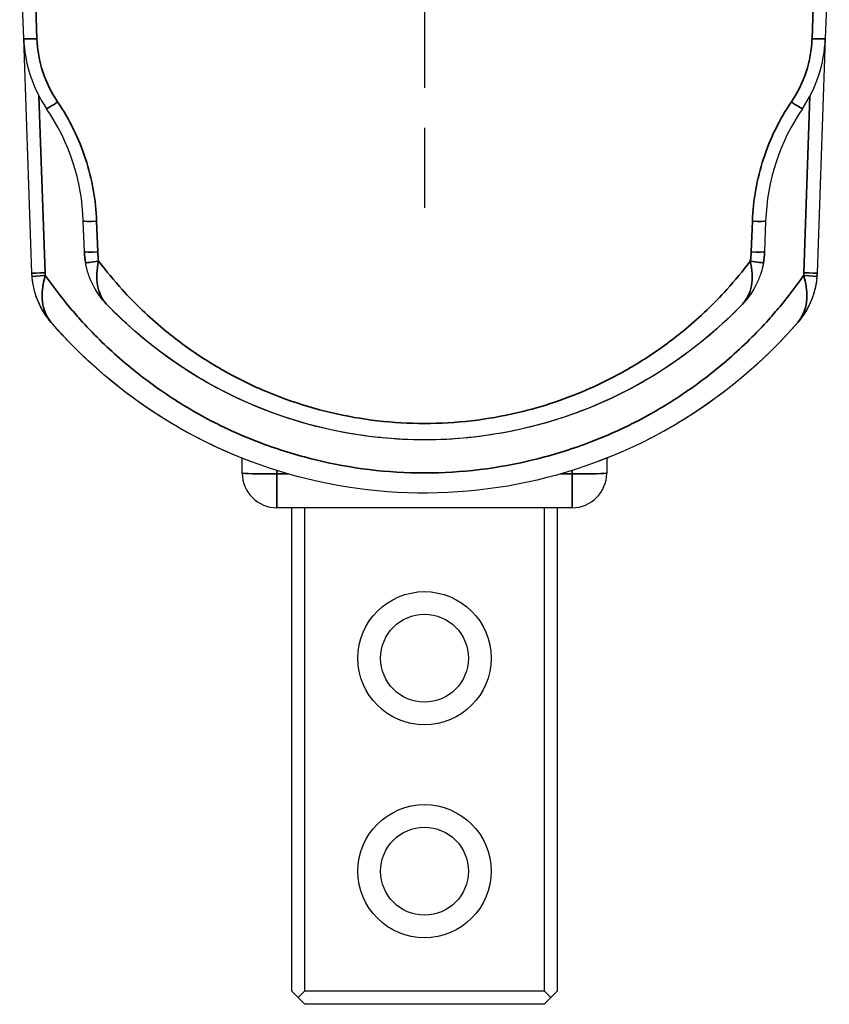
# Model space of a CAD drawing. Header units: millimetres. Extents: x 399 to 6233, y -1870 to 1602.
# Tile 438 of 656: x 4952 to 4982, y 355 to 392. Entities that reach past the tile are written whole.
import ezdxf

# ---------------------------------------------------------------- set-up
doc = ezdxf.new("R2010")
doc.units = ezdxf.units.MM
doc.linetypes.add('AM_ISO08W050', pattern=[18, 12, -1.5, 3, -1.5])
for name, color, linetype, lineweight in [('AM_7', 4, 'AM_ISO08W050', 25), ('可見 (ISO)', 7, 'Continuous', 25), ('窄部可見 (ISO)', 7, 'Continuous', 35)]:
    doc.layers.add(name, color=color, linetype=linetype, lineweight=lineweight)
doc.layers.add('S40', color=7, linetype='Continuous')

# ---------------------------------------------------------------- blocks, each defined once
blk = doc.blocks.new('S40-左視-02')
at = {"layer": '可見 (ISO)'}
for p, q in [((-15.054, -28.569), (-15.204, -24.278)), ((15.204, -24.278), (15.054, -28.569)), ((-14.747, -37.377), (-15.054, -28.569)), ((15.054, -28.569), (14.747, -37.377)), ((-12.773, -36.575), (-12.814, -35.423)), ((12.814, -35.423), (12.773, -36.575)), ((-6.844, -44.895), (-6.844, -44.335)), ((6.844, -44.335), (6.844, -44.895)), ((-6.561, -44.444), (-6.561, -44.444)), ((6.561, -44.444), (6.561, -44.444)), ((5.544, -46.195), (-5.544, -46.195)), ((-5, -46.195), (-5, -64.345)), ((-4.5, -64.345), (-4.5, -46.195)), ((4.5, -46.195), (4.5, -64.345)), ((5, -64.345), (5, -46.195)), ((-5, -64.345), (-4.75, -64.595)), ((-4.75, -64.595), (-4.5, -64.345)), ((-4.5, -64.345), (4.5, -64.345)), ((4.5, -64.345), (4.75, -64.595)), ((4.75, -64.595), (5, -64.345)), ((-4.75, -64.595), (-4.5, -64.845)), ((4.5, -64.845), (4.75, -64.595)), ((4.5, -64.845), (-4.5, -64.845))]:
    blk.add_line(p, q, dxfattribs=at)
for centre, radius in [((0, -51.845), 2.5), ((0, -51.845), 1.65), ((0, -59.845), 2.5), ((0, -59.845), 1.65)]:
    blk.add_circle(centre, radius, dxfattribs=at)
for centre, radius, start, end in [((-20.809, -35.702), 8, 2, 34.2042), ((20.809, -35.702), 8, 145.7958, 178), ((11.748, -37.272), 3, 355.6066, 356.6688), ((-5.544, -44.895), 1.3, 180, 270), ((5.544, -44.895), 1.3, 270, 0)]:
    blk.add_arc(centre, radius, start, end, dxfattribs=at)
for centre, major_axis, ratio, start_param, end_param in [((-10.94, -28.683), (1.408, -4.307), 0.898141, 4.40137, 5.023407), ((10.94, -28.683), (-1.408, -4.307), 0.898141, 1.259778, 1.881815), ((-9.77, -36.47), (-3.006, 0), 0.999048, 0.034873, 0.173261), ((9.77, -36.47), (3.006, 0), 0.999048, 6.109925, 6.248313), ((-11.748, -37.272), (-3, 0), 1, 0.058587, 0.076729)]:
    blk.add_ellipse(centre, major_axis=major_axis, ratio=ratio, start_param=start_param, end_param=end_param, dxfattribs=at)
for points in [[(-12.714, -37.074), (-12.747, -36.912), (-12.767, -36.746), (-12.773, -36.575)], [(-14.716, -37.712), (-14.729, -37.625), (-14.738, -37.537), (-14.743, -37.448)], [(14.743, -37.448), (14.737, -37.554), (14.725, -37.658), (14.708, -37.761)], [(7.063, -44.246), (6.896, -44.315), (6.729, -44.381), (6.561, -44.444)], [(-6.545, -44.45), (-6.55, -44.448), (-6.556, -44.446), (-6.561, -44.444)], [(6.561, -44.444), (6.556, -44.446), (6.55, -44.448), (6.545, -44.45)]]:
    blk.add_open_spline(points, degree=3, dxfattribs=at)
for points, knots in [([(12.773, -36.575), (12.767, -36.766), (12.742, -36.952), (12.701, -37.132), (12.694, -37.163), (12.687, -37.194), (12.679, -37.225)], [0, 0, 0, 0, 0.0005727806, 0.0005727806, 0.0005727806, 0.0006707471, 0.0006707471, 0.0006707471, 0.0006707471]), ([(-11.942, -38.544), (-12.145, -38.333), (-12.313, -38.096), (-12.514, -37.704), (-12.572, -37.566), (-12.667, -37.283), (-12.704, -37.138), (-12.73, -36.988)], [-0.000011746, -0.000011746, -0.000011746, -0.000011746, 0.000902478, 0.000902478, 0.001359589, 0.001359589, 0.001816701, 0.001816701, 0.001816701, 0.001816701]), ([(12.73, -36.988), (12.704, -37.138), (12.666, -37.284), (12.619, -37.427), (12.571, -37.568), (12.514, -37.703), (12.448, -37.833), (12.315, -38.093), (12.144, -38.334), (11.942, -38.544)], [0, 0, 0, 0, 0.000455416, 0.000455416, 0.000455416, 0.000909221, 0.000909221, 0.000909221, 0.001818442, 0.001818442, 0.001818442, 0.001818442]), ([(-14.743, -37.448), (-14.744, -37.443), (-14.744, -37.438), (-14.744, -37.429), (-14.745, -37.424), (-14.745, -37.415), (-14.745, -37.41), (-14.746, -37.4), (-14.746, -37.396), (-14.746, -37.386), (-14.746, -37.382), (-14.747, -37.377)], [6.22466059, 6.22466059, 6.22466059, 6.22466059, 6.22938557, 6.22938557, 6.23411055, 6.23411055, 6.23883553, 6.23883553, 6.24356051, 6.24356051, 6.2482855, 6.2482855, 6.2482855, 6.2482855]), ([(-14.018, -39.234), (-14.223, -38.997), (-14.39, -38.73), (-14.574, -38.294), (-14.625, -38.14), (-14.701, -37.827), (-14.727, -37.667), (-14.74, -37.502)], [-0.000011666, -0.000011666, -0.000011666, -0.000011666, 0.000975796, 0.000975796, 0.001469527, 0.001469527, 0.001963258, 0.001963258, 0.001963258, 0.001963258]), ([(-12.325, -38.051), (-12.402, -37.927), (-12.47, -37.797), (-12.528, -37.661), (-12.545, -37.623), (-12.561, -37.584), (-12.576, -37.544)], [0.0006614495, 0.0006614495, 0.0006614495, 0.0006614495, 0.0011353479, 0.0011353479, 0.0011353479, 0.0012706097, 0.0012706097, 0.0012706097, 0.0012706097]), ([(14.747, -37.377), (14.74, -37.555), (14.719, -37.727), (14.683, -37.894), (14.666, -37.978), (14.644, -38.061), (14.62, -38.142), (14.595, -38.223), (14.567, -38.303), (14.536, -38.382), (14.473, -38.539), (14.398, -38.689), (14.312, -38.831), (14.225, -38.974), (14.125, -39.11), (14.018, -39.234)], [0, 0, 0, 0, 0.000545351, 0.000545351, 0.000545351, 0.000818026, 0.000818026, 0.000818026, 0.001090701, 0.001090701, 0.001090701, 0.001636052, 0.001636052, 0.001636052, 0.002181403, 0.002181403, 0.002181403, 0.002181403]), ([(14.74, -37.502), (14.727, -37.667), (14.701, -37.827), (14.663, -37.984), (14.624, -38.141), (14.574, -38.294), (14.512, -38.439), (14.451, -38.584), (14.379, -38.723), (14.297, -38.856), (14.214, -38.989), (14.12, -39.116), (14.018, -39.234)], [0, 0, 0, 0, 0.000490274, 0.000490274, 0.000490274, 0.000980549, 0.000980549, 0.000980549, 0.001470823, 0.001470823, 0.001470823, 0.001961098, 0.001961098, 0.001961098, 0.001961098]), ([(14.747, -37.377), (14.746, -37.381), (14.746, -37.386), (14.746, -37.395), (14.746, -37.4), (14.745, -37.409), (14.745, -37.414), (14.745, -37.423), (14.744, -37.428), (14.744, -37.437), (14.744, -37.442), (14.743, -37.446)], [3.17649243, 3.17649243, 3.17649243, 3.17649243, 3.181138, 3.181138, 3.18578357, 3.18578357, 3.19042913, 3.19042913, 3.1950747, 3.1950747, 3.19972026, 3.19972026, 3.19972026, 3.19972026]), ([(12.496, -37.733), (12.433, -37.87), (12.36, -38.001), (12.277, -38.126), (12.178, -38.275), (12.065, -38.416), (11.942, -38.544)], [0.001237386, 0.001237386, 0.001237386, 0.001237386, 0.001718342, 0.001718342, 0.001718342, 0.002291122, 0.002291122, 0.002291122, 0.002291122]), ([(-14.315, -38.826), (-14.399, -38.687), (-14.473, -38.539), (-14.555, -38.333), (-14.575, -38.279), (-14.593, -38.224)], [0.0005348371, 0.0005348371, 0.0005348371, 0.0005348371, 0.0010670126, 0.0010670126, 0.0012493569, 0.0012493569, 0.0012493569, 0.0012493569]), ([(14.585, -38.247), (14.569, -38.294), (14.552, -38.34), (14.534, -38.385), (14.472, -38.542), (14.398, -38.69), (14.312, -38.832), (14.226, -38.973), (14.126, -39.109), (14.018, -39.234)], [0.000914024, 0.000914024, 0.000914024, 0.000914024, 0.001069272, 0.001069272, 0.001069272, 0.001603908, 0.001603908, 0.001603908, 0.002138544, 0.002138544, 0.002138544, 0.002138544]), ([(11.942, -38.544), (11.173, -39.348), (10.323, -40.073), (9.409, -40.706), (8.494, -41.339), (7.516, -41.88), (6.493, -42.316), (5.47, -42.753), (4.403, -43.086), (3.314, -43.309), (2.224, -43.532), (1.112, -43.645), (0, -43.645), (-1.112, -43.645), (-2.224, -43.532), (-3.314, -43.309), (-4.403, -43.086), (-5.47, -42.753), (-6.493, -42.316), (-7.516, -41.88), (-8.494, -41.339), (-9.409, -40.706), (-10.323, -40.073), (-11.173, -39.348), (-11.942, -38.544)], [2.334303, 2.334303, 2.334303, 2.334303, 2.536125, 2.536125, 2.536125, 2.737948, 2.737948, 2.737948, 2.93977, 2.93977, 2.93977, 3.141593, 3.141593, 3.141593, 3.343415, 3.343415, 3.343415, 3.545238, 3.545238, 3.545238, 3.74706, 3.74706, 3.74706, 3.948882, 3.948882, 3.948882, 3.948882]), ([(11.942, -38.544), (10.725, -39.816), (9.284, -40.903), (6.142, -42.567), (4.392, -43.15), (0.852, -43.719), (-0.985, -43.712), (-4.511, -43.116), (-6.248, -42.523), (-9.341, -40.859), (-10.75, -39.791), (-11.942, -38.544)], [0, 0, 0, 0, 0.528018, 0.528018, 1.066826, 1.066826, 1.603608, 1.603608, 2.139825, 2.139825, 2.657413, 2.657413, 2.657413, 2.657413]), ([(11.942, -38.544), (10.727, -39.814), (9.288, -40.899), (6.148, -42.564), (4.399, -43.148), (0.859, -43.719), (-0.978, -43.712), (-4.504, -43.118), (-6.24, -42.526), (-9.337, -40.863), (-10.748, -39.793), (-11.942, -38.544)], [0, 0, 0, 0, 0.527305, 0.527305, 1.066226, 1.066226, 1.602923, 1.602923, 2.13899, 2.13899, 2.657465, 2.657465, 2.657465, 2.657465]), ([(-6.561, -44.444), (-7.829, -43.964), (-9.062, -43.337), (-10.211, -42.578), (-11.631, -41.64), (-12.921, -40.502), (-14.018, -39.234)], [0.3619205, 0.3619205, 0.3619205, 0.3619205, 0.5836942, 0.5836942, 0.5836942, 0.8578464, 0.8578464, 0.8578464, 0.8578464]), ([(14.018, -39.234), (12.73, -40.724), (11.18, -42.02), (7.76, -44.062), (5.834, -44.815), (1.905, -45.653), (-0.149, -45.752), (-4.127, -45.288), (-6.105, -44.725), (-9.734, -43.01), (-11.432, -41.834), (-13.276, -40.053), (-13.657, -39.652), (-14.018, -39.234)], [0, 0, 0, 0, 0.590857, 0.590857, 1.195064, 1.195064, 1.795987, 1.795987, 2.396837, 2.396837, 3.000323, 3.000323, 3.165938, 3.165938, 3.165938, 3.165938]), ([(14.018, -39.234), (12.921, -40.502), (11.631, -41.64), (10.211, -42.578), (9.648, -42.95), (9.065, -43.29), (8.468, -43.597)], [5.4253389, 5.4253389, 5.4253389, 5.4253389, 5.6994911, 5.6994911, 5.6994911, 5.8081456, 5.8081456, 5.8081456, 5.8081456])]:
    blk.add_open_spline(points, degree=3, knots=knots, dxfattribs=at)
at = {"layer": '窄部可見 (ISO)'}
for p, q in [((-14.696, -24.523), (-14.555, -28.578)), ((14.555, -28.578), (14.696, -24.523)), ((-14.479, -30.729), (-14.247, -37.37)), ((14.247, -37.37), (14.479, -30.729)), ((-12.314, -35.432), (-12.274, -36.583)), ((12.274, -36.583), (12.314, -35.432)), ((12.414, -36.957), (12.414, -36.957)), ((-10.434, -38.93), (-10.434, -38.93)), ((10.434, -38.93), (10.435, -38.93)), ((-5.544, -44.795), (-5.544, -44.922)), ((-5.544, -44.922), (-5.12, -44.922)), ((-5.544, -44.922), (-5.544, -46.195)), ((5.12, -44.922), (5.544, -44.922)), ((5.544, -44.922), (5.544, -44.795)), ((5.544, -44.922), (5.544, -46.195))]:
    blk.add_line(p, q, dxfattribs=at)
for centre, major_axis, ratio, start_param, end_param in [((-14.555, -28.552), (-0.5, -0.017), 0.052304, 0, 1.56897), ((-10.852, -28.681), (1.267, -3.876), 0.89813, 4.401367, 5.023411), ((10.852, -28.681), (-1.267, -3.876), 0.89813, 1.259775, 1.881819), ((14.555, -28.552), (0.5, -0.017), 0.052304, 4.714215, 6.283185), ((-13.779, -30.924), (-0.414, -0.281), 0.043303, 0, 1.541372), ((13.779, -30.924), (0.414, -0.281), 0.043303, 4.741814, 6.283185), ((-12.314, -35.406), (-0.5, -0.017), 0.052304, 0, 1.56897), ((12.314, -35.406), (0.5, -0.017), 0.052304, 4.714215, 6.283185), ((-12.274, -36.557), (-0.5, -0.017), 0.052304, 0, 1.56897), ((-9.773, -36.496), (-2.503, 0), 0.99863, 0.034746, 0.173301), ((9.772, -36.496), (2.503, 0), 0.99863, 6.10989, 6.248439), ((12.274, -36.557), (0.5, -0.017), 0.052304, 4.714215, 6.283185), ((-14.247, -37.359), (-0.5, -0.017), 0.02093, 0, 1.570065), ((-14.241, -37.464), (-0.499, -0.038), 0.020881, 0, 1.569192), ((-12.495, -37.196), (-0.23, -2.096), 0.829289, 4.885924, 4.935809), ((12.509, -37.19), (0.24, -2.088), 0.825286, 1.340585, 1.390664), ((14.241, -37.464), (0.499, -0.038), 0.020881, 4.713993, 6.283185), ((14.247, -37.359), (0.5, -0.017), 0.02093, 4.71312, 6.283185), ((-5.544, -44.895), (-1.3, 0), 0.020942, 0, 1.570796), ((5.544, -44.895), (1.3, 0), 0.020942, 4.712389, 6.283185)]:
    blk.add_ellipse(centre, major_axis=major_axis, ratio=ratio, start_param=start_param, end_param=end_param, dxfattribs=at)
for points in [[(-14.664, -30.339), (-14.664, -30.338), (-14.664, -30.338), (-14.664, -30.337)], [(14.664, -30.337), (14.664, -30.338), (14.664, -30.338), (14.664, -30.339)], [(-6.871, -44.324), (-6.881, -44.32), (-6.891, -44.316), (-6.901, -44.312)], [(6.9, -44.312), (6.891, -44.316), (6.881, -44.32), (6.871, -44.324)]]:
    blk.add_open_spline(points, degree=3, dxfattribs=at)
for points, knots in [([(-13.779, -30.95), (-13.331, -31.609), (-12.977, -32.331), (-12.482, -33.844), (-12.342, -34.636), (-12.314, -35.432)], [4.1154126, 4.1154126, 4.1154126, 4.1154126, 4.3964475, 4.3964475, 4.6774824, 4.6774824, 4.6774824, 4.6774824]), ([(12.314, -35.432), (12.342, -34.636), (12.482, -33.844), (12.977, -32.331), (13.331, -31.609), (13.779, -30.95)], [1.6057029, 1.6057029, 1.6057029, 1.6057029, 1.8867378, 1.8867378, 2.1677727, 2.1677727, 2.1677727, 2.1677727]), ([(-12.238, -36.928), (-12.366, -36.95), (-12.493, -36.969), (-12.584, -36.98), (-12.675, -36.992), (-12.729, -36.994), (-12.73, -36.988)], [0, 0, 0, 0, 0.5, 0.5, 0.5, 1, 1, 1, 1]), ([(-12.238, -36.928), (-12.275, -37.087), (-12.299, -37.248), (-12.307, -37.401), (-12.314, -37.554), (-12.306, -37.704), (-12.282, -37.842), (-12.233, -38.12), (-12.118, -38.361), (-11.942, -38.544)], [-0.00000006, -0.00000006, -0.00000006, -0.00000006, 0.000493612, 0.000493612, 0.000493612, 0.000987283, 0.000987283, 0.000987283, 0.001974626, 0.001974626, 0.001974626, 0.001974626]), ([(-12.238, -36.928), (-11.957, -37.3), (-11.66, -37.658), (-11.356, -37.996), (-10.875, -38.528), (-10.35, -39.031), (-9.798, -39.489), (-9.347, -39.864), (-8.874, -40.212), (-8.379, -40.535), (-7.885, -40.857), (-7.363, -41.156), (-6.836, -41.419), (-6.635, -41.519), (-6.432, -41.615), (-6.227, -41.706), (-5.895, -41.854), (-5.557, -41.99), (-5.215, -42.113), (-4.661, -42.313), (-4.092, -42.482), (-3.513, -42.619), (-2.354, -42.891), (-1.183, -43.028), (0, -43.028), (1.183, -43.028), (2.354, -42.891), (3.513, -42.619), (4.451, -42.398), (5.357, -42.093), (6.227, -41.706), (6.432, -41.615), (6.635, -41.519), (6.836, -41.419), (7.363, -41.156), (7.885, -40.857), (8.379, -40.535), (8.874, -40.213), (9.347, -39.864), (9.798, -39.49), (10.35, -39.031), (10.875, -38.528), (11.356, -37.996), (11.66, -37.658), (11.957, -37.3), (12.238, -36.928)], [0.0306519, 0.0306519, 0.0306519, 0.0306519, 0.0761423, 0.0761423, 0.0761423, 0.1479894, 0.1479894, 0.1479894, 0.2066581, 0.2066581, 0.2066581, 0.2653269, 0.2653269, 0.2653269, 0.287704, 0.287704, 0.287704, 0.3239956, 0.3239956, 0.3239956, 0.3826644, 0.3826644, 0.3826644, 0.5, 0.5, 0.5, 0.6173393, 0.6173393, 0.6173393, 0.7123132, 0.7123132, 0.7123132, 0.7346768, 0.7346768, 0.7346768, 0.7933455, 0.7933455, 0.7933455, 0.8520143, 0.8520143, 0.8520143, 0.9238651, 0.9238651, 0.9238651, 0.9693517, 0.9693517, 0.9693517, 0.9693517]), ([(11.942, -38.544), (12.114, -38.365), (12.228, -38.13), (12.278, -37.86), (12.279, -37.855), (12.28, -37.849), (12.281, -37.844), (12.305, -37.711), (12.314, -37.569), (12.308, -37.421), (12.308, -37.414), (12.307, -37.408), (12.307, -37.401), (12.299, -37.246), (12.275, -37.087), (12.238, -36.928)], [-0.000011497, -0.000011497, -0.000011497, -0.000011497, 0.000957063, 0.000957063, 0.000957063, 0.000976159, 0.000976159, 0.000976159, 0.001448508, 0.001448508, 0.001448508, 0.001469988, 0.001469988, 0.001469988, 0.001963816, 0.001963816, 0.001963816, 0.001963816]), ([(12.73, -36.988), (12.729, -36.994), (12.675, -36.992), (12.584, -36.98), (12.493, -36.969), (12.366, -36.95), (12.238, -36.928)], [0, 0, 0, 0, 0.5, 0.5, 0.5, 0.9998705, 0.9998705, 0.9998705, 0.9998705]), ([(-14.241, -37.474), (-14.293, -37.643), (-14.329, -37.814), (-14.348, -37.98), (-14.366, -38.146), (-14.365, -38.308), (-14.347, -38.459), (-14.309, -38.76), (-14.198, -39.026), (-14.018, -39.234)], [-0.00000006, -0.00000006, -0.00000006, -0.00000006, 0.000531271, 0.000531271, 0.000531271, 0.001062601, 0.001062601, 0.001062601, 0.002125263, 0.002125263, 0.002125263, 0.002125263]), ([(-14.241, -37.474), (-13.956, -37.88), (-13.653, -38.275), (-13.34, -38.648), (-13.207, -38.808), (-13.07, -38.966), (-12.93, -39.122), (-12.463, -39.641), (-11.965, -40.13), (-11.442, -40.587), (-10.92, -41.043), (-10.373, -41.466), (-9.803, -41.856), (-9.232, -42.246), (-8.635, -42.603), (-8.02, -42.923), (-7.807, -43.034), (-7.593, -43.14), (-7.376, -43.242), (-6.966, -43.434), (-6.549, -43.61), (-6.125, -43.769), (-5.476, -44.012), (-4.809, -44.218), (-4.128, -44.384), (-2.767, -44.717), (-1.391, -44.884), (0, -44.884), (1.391, -44.884), (2.767, -44.717), (4.128, -44.384), (4.809, -44.218), (5.476, -44.012), (6.124, -43.769), (6.549, -43.61), (6.966, -43.434), (7.376, -43.242), (7.593, -43.14), (7.807, -43.034), (8.02, -42.923), (8.635, -42.603), (9.232, -42.246), (9.802, -41.856), (10.373, -41.467), (10.919, -41.043), (11.442, -40.587), (11.965, -40.13), (12.463, -39.641), (12.93, -39.122), (13.069, -38.966), (13.207, -38.808), (13.34, -38.648), (13.653, -38.275), (13.956, -37.88), (14.241, -37.474)], [0.0264933, 0.0264933, 0.0264933, 0.0264933, 0.0679433, 0.0679433, 0.0679433, 0.0856819, 0.0856819, 0.0856819, 0.1448706, 0.1448706, 0.1448706, 0.2040592, 0.2040592, 0.2040592, 0.2632479, 0.2632479, 0.2632479, 0.2837247, 0.2837247, 0.2837247, 0.3224365, 0.3224365, 0.3224365, 0.3816251, 0.3816251, 0.3816251, 0.5, 0.5, 0.5, 0.6183797, 0.6183797, 0.6183797, 0.6775684, 0.6775684, 0.6775684, 0.7162875, 0.7162875, 0.7162875, 0.736757, 0.736757, 0.736757, 0.7959457, 0.7959457, 0.7959457, 0.8551343, 0.8551343, 0.8551343, 0.914323, 0.914323, 0.914323, 0.9320642, 0.9320642, 0.9320642, 0.9735116, 0.9735116, 0.9735116, 0.9735116]), ([(14.018, -39.234), (14.198, -39.026), (14.309, -38.763), (14.347, -38.46), (14.366, -38.308), (14.366, -38.146), (14.348, -37.98), (14.329, -37.815), (14.293, -37.643), (14.241, -37.474)], [-0.000011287, -0.000011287, -0.000011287, -0.000011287, 0.001050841, 0.001050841, 0.001050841, 0.001581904, 0.001581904, 0.001581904, 0.002112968, 0.002112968, 0.002112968, 0.002112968])]:
    blk.add_open_spline(points, degree=3, knots=knots, dxfattribs=at)

msp = doc.modelspace()

# ---------------------------------------------------------------- linework, layer by layer
at = {"layer": 'AM_7'}
msp.add_line((4967.264, 490.977), (4967.264, 384.446), dxfattribs=at)

# ---------------------------------------------------------------- block references
at = {"layer": 'S40'}
msp.add_blockref('S40-左視-02', (4967.264, 419.401), dxfattribs=at)

doc.saveas('drawing.dxf')
